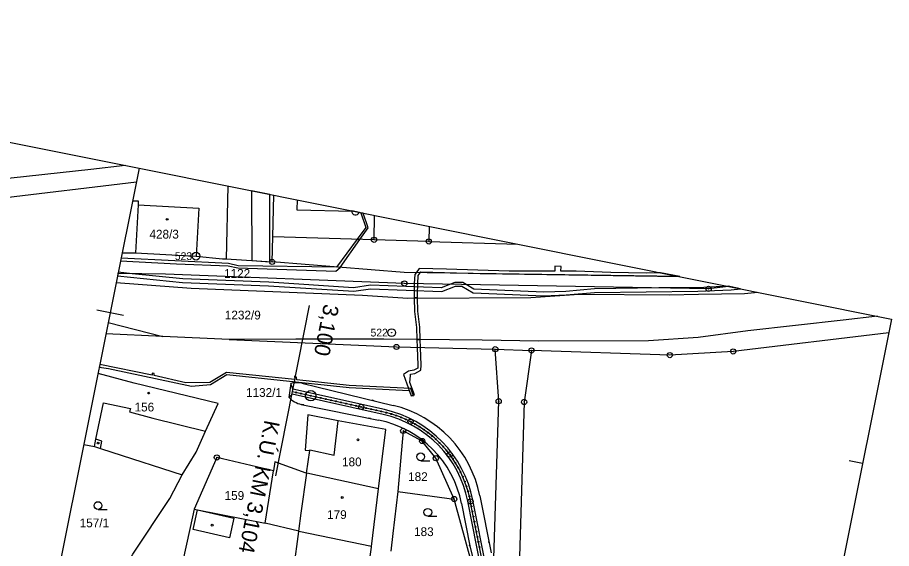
# Model space of a CAD drawing. Extents: x -548552 to -543113, y -1131925 to -1123599.
# Drawn here: x -547684.2 to -547515.1, y -1128542.1 to -1128439.4 of the extents above; entities that cross this region are included whole.
import ezdxf

# ---------------------------------------------------------------- set-up
doc = ezdxf.new("R2010")
doc.units = 0
for name, color, linetype in [('Hranice parcel', 7, 'Continuous'), ('Parcelní čísla', 7, 'Continuous'), ('Profile', 7, 'Continuous'), ('PROFILY NÁVRH', 7, 'Continuous'), ('STANIČENÍ', 7, 'Continuous'), ('Vnitřní kresba', 7, 'Continuous'), ('Věcná břemena k části', 7, 'Continuous'), ('Značky bodu BP', 7, 'Continuous'), ('Značky budov', 7, 'Continuous'), ('Značky kultur', 7, 'Continuous')]:
    doc.layers.add(name, color=color, linetype=linetype)

msp = doc.modelspace()

# ---------------------------------------------------------------- linework, layer by layer
at = {"layer": 'Hranice parcel'}
for p, q in [((-547661.24, -1128471.23), (-547691.34, -1128474.82)), ((-547634.84, -1128481.8), (-547634.65, -1128473.78)), ((-547615.25, -1128482.4), (-547615.13, -1128477.69)), ((-547634.96, -1128486.67), (-547634.84, -1128481.8)), ((-547615.25, -1128482.4), (-547634.84, -1128481.8)), ((-547604.66, -1128482.72), (-547615.25, -1128482.4)), ((-547643.84, -1128486.11), (-547634.96, -1128486.67)), ((-547643.25, -1128501.68), (-547656.12, -1128501.1)), ((-547515.63, -1128500.41), (-547545.74, -1128504.01)), ((-547591.78, -1128503.58), (-547584.79, -1128503.81)), ((-547636.29, -1128537.25), (-547634.72, -1128527.1)), ((-547615.74, -1128541.78), (-547614.37, -1128530.61)), ((-547610.66, -1128531.12), (-547599.73, -1128532.57)), ((-547596.25, -1128545.32), (-547599.73, -1128532.57))]:
    msp.add_line(p, q, dxfattribs=at)
for points in [[(-547663.43, -1128468.01), (-547670.07, -1128468.78), (-547688.53, -1128470.81), (-547698.13, -1128472.14), (-547707.76, -1128472.74), (-547728.94, -1128472.83), (-547739.93, -1128472.65), (-547758.97, -1128472.45), (-547776, -1128472.47), (-547788.85, -1128472.49)], [(-547643.55, -1128471.99), (-547643.84, -1128486.11)], [(-547630.12, -1128474.69), (-547630.18, -1128476.61), (-547619.4, -1128476.83)], [(-547604.59, -1128479.8), (-547604.66, -1128482.72)], [(-547604.66, -1128482.72), (-547587.44, -1128483.24)], [(-547663.99, -1128484.95), (-547661.4, -1128484.95), (-547649.7, -1128485.56), (-547644.56, -1128486.07), (-547643.84, -1128486.11)], [(-547556.05, -1128489.53), (-547609.41, -1128488.73), (-547634.96, -1128486.67)], [(-547546.62, -1128491.42), (-547550.49, -1128491.89), (-547609.38, -1128490.85), (-547655.59, -1128489.06), (-547664.78, -1128488.92)], [(-547665.13, -1128490.64), (-547650.63, -1128491.77), (-547617.5, -1128493.14), (-547608.73, -1128493.67), (-547584.91, -1128493.57), (-547575.57, -1128492.91), (-547558.06, -1128493.06), (-547552.45, -1128492.93), (-547543.54, -1128492.81), (-547540.98, -1128492.55)], [(-547517.82, -1128497.19), (-547524.47, -1128497.97), (-547542.93, -1128500), (-547552.53, -1128501.33), (-547562.16, -1128501.93), (-547583.34, -1128502.02), (-547594.33, -1128501.84), (-547613.37, -1128501.64), (-547630.4, -1128501.66), (-547643.25, -1128501.68)], [(-547666.69, -1128498.42), (-547656.12, -1128501.1)], [(-547656.12, -1128501.1), (-547667.13, -1128500.6)], [(-547643.25, -1128501.68), (-547610.9, -1128503.13), (-547591.78, -1128503.58)], [(-547592.34, -1128552.17), (-547591.12, -1128513.64), (-547591.78, -1128503.58)], [(-547584.79, -1128503.81), (-547586.2, -1128513.79), (-547587.34, -1128552.33), (-547589.59, -1128569.07), (-547589.64, -1128569.36)], [(-547545.74, -1128504.01), (-547558, -1128504.71), (-547584.79, -1128503.81)], [(-547652.38, -1128527.9), (-547649.67, -1128523.48), (-547647.84, -1128519.46), (-547645.42, -1128514.11), (-547661.69, -1128510.12), (-547668.66, -1128508.27)], [(-547614.37, -1128530.61), (-547612.94, -1128519.14), (-547622.19, -1128517.41), (-547628.05, -1128516.3), (-547628.55, -1128523.09), (-547627.71, -1128523.2), (-547628.36, -1128527.58)], [(-547599.73, -1128532.57), (-547603.3, -1128524.67), (-547605.93, -1128521.34), (-547609.6, -1128519.38), (-547610.66, -1128531.12)], [(-547671.41, -1128521.99), (-547669.35, -1128522.37), (-547668.21, -1128522.78), (-547666, -1128523.49), (-547652.38, -1128527.9)], [(-547634.72, -1128527.1), (-547645.66, -1128524.52), (-547650.05, -1128534.55)], [(-547628.36, -1128527.58), (-547634.45, -1128525.36), (-547634.72, -1128527.1)], [(-547663.5, -1128545.95), (-547661.9, -1128543.23), (-547654.79, -1128532.45), (-547652.38, -1128527.9)], [(-547614.37, -1128530.61), (-547628.28, -1128527.59), (-547628.36, -1128527.58)], [(-547610.66, -1128531.12), (-547611.61, -1128539.27), (-547611.98, -1128542.64)], [(-547650.05, -1128534.55), (-547650.81, -1128538.05), (-547652.41, -1128545.12)], [(-547650.05, -1128534.55), (-547649.39, -1128534.68), (-547636.29, -1128537.25)], [(-547615.74, -1128541.78), (-547629.79, -1128538.86), (-547629.78, -1128538.8), (-547636.29, -1128537.25)], [(-547617.27, -1128552.9), (-547615.75, -1128541.86), (-547615.74, -1128541.78)]]:
    msp.add_lwpolyline(points, dxfattribs=at)
at = {"layer": 'Profile'}
for p, q in [((-547806.3, -1128439.37), (-547660.7, -1128468.55)), ((-547660.7, -1128468.55), (-547679.53, -1128562.49)), ((-547660.7, -1128468.55), (-547679.53, -1128562.49)), ((-547660.7, -1128468.55), (-547515.1, -1128497.74)), ((-547666.31, -1128496.53), (-547668.9, -1128496.01)), ((-547663.72, -1128497.05), (-547666.31, -1128496.53)), ((-547515.1, -1128497.74), (-547533.93, -1128591.68)), ((-547520.71, -1128525.72), (-547523.29, -1128525.2))]:
    msp.add_line(p, q, dxfattribs=at)
at = {"layer": 'PROFILY NÁVRH'}
for p, q in [((-547631.34, -1128510.23), (-547631.71, -1128512.89)), ((-547630.97, -1128511.3), (-547631.34, -1128510.23)), ((-547613.25, -1128515.25), (-547630.97, -1128511.3)), ((-547629.21, -1128510.17), (-547611.56, -1128514.44)), ((-547628.28, -1128510.39), (-547628.56, -1128510.33)), ((-547631.08, -1128512.3), (-547631.71, -1128512.89)), ((-547613.47, -1128516.22), (-547631.08, -1128512.3)), ((-547613.36, -1128515.73), (-547631.03, -1128511.8)), ((-547629.35, -1128514.25), (-547614.38, -1128517.29)), ((-547628.83, -1128514.36), (-547629.26, -1128514.27)), ((-547615.22, -1128513.55), (-547615.62, -1128513.46)), ((-547615.96, -1128516.98), (-547616.37, -1128516.89)), ((-547598.32, -1128533.45), (-547596.72, -1128541.6)), ((-547594.27, -1128547.32), (-547597.1, -1128533)), ((-547593.29, -1128547.13), (-547596.11, -1128532.81)), ((-547594.78, -1128531.95), (-547592.6, -1128542.97)), ((-547596.72, -1128541.6), (-547595.6, -1128546.07))]:
    msp.add_line(p, q, dxfattribs=at)
for centre, radius, start, end in [((-547630.16, -1128514.13), 4.08, 76.4037, 106.7435), ((-547628.5, -1128510.05), 4.28, 221.3954, 258.5091), ((-547616.84, -1128536.3), 22.49, 11.1558, 76.4037), ((-547618.47, -1128537.42), 20.54, 11.1558, 78.5091)]:
    msp.add_arc(centre, radius, start, end, dxfattribs=at)
for major_axis, ratio in [((20.15, 7.35), 0.999974), ((21.08, 7.69), 0.999975)]:
    msp.add_ellipse((-547618.13, -1128537.15), major_axis=major_axis, ratio=ratio, start_param=6.128055, end_param=7.284874, dxfattribs=at)
at = {"layer": 'STANIČENÍ'}
for p, q in [((-547634.27, -1128528.09), (-547627.72, -1128495.09)), ((-547593.78, -1128547.22), (-547596.61, -1128532.91)), ((-547596.7, -1128541.69), (-547596.74, -1128541.49)), ((-547593, -1128540.97), (-547593.04, -1128540.78))]:
    msp.add_line(p, q, dxfattribs=at)
for centre, radius in [((-547630.34, -1128511.95), 0.1), ((-547629.41, -1128512.16), 0.1), ((-547628.48, -1128512.36), 0.1), ((-547627.5, -1128512.58), 1), ((-547627.5, -1128512.58), 0.1), ((-547626.53, -1128512.8), 0.1), ((-547625.55, -1128513.01), 0.1), ((-547624.58, -1128513.23), 0.1), ((-547623.6, -1128513.45), 0.1), ((-547622.62, -1128513.66), 0.1), ((-547621.65, -1128513.88), 0.1), ((-547620.67, -1128514.1), 0.1), ((-547619.69, -1128514.31), 0.1), ((-547618.72, -1128514.53), 0.1), ((-547617.74, -1128514.74), 0.5), ((-547617.74, -1128514.74), 0.1), ((-547616.77, -1128514.96), 0.1), ((-547615.79, -1128515.18), 0.1), ((-547614.81, -1128515.39), 0.1), ((-547613.84, -1128515.61), 0.1), ((-547612.87, -1128515.85), 0.1), ((-547611.9, -1128516.11), 0.1), ((-547610.95, -1128516.42), 0.1), ((-547610.01, -1128516.77), 0.1), ((-547609.09, -1128517.16), 0.1), ((-547608.19, -1128517.59), 0.5), ((-547608.19, -1128517.59), 0.1), ((-547607.31, -1128518.06), 0.1), ((-547606.45, -1128518.58), 0.1), ((-547605.62, -1128519.13), 0.1), ((-547604.81, -1128519.72), 0.1), ((-547604.03, -1128520.34), 0.1), ((-547603.28, -1128521), 0.1), ((-547602.56, -1128521.7), 0.1), ((-547601.87, -1128522.42), 0.1), ((-547601.22, -1128523.18), 0.1), ((-547600.6, -1128523.96), 0.5), ((-547600.6, -1128523.96), 0.1), ((-547600.01, -1128524.78), 0.1), ((-547599.47, -1128525.61), 0.1), ((-547598.96, -1128526.48), 0.1), ((-547598.5, -1128527.36), 0.1), ((-547598.07, -1128528.27), 0.1), ((-547597.69, -1128529.19), 0.1), ((-547597.35, -1128530.13), 0.1), ((-547597.05, -1128531.08), 0.1), ((-547596.58, -1128533.03), 0.5), ((-547596.79, -1128532.05), 0.1), ((-547596.58, -1128533.03), 0.1), ((-547596.39, -1128534.01), 0.1), ((-547596.19, -1128534.99), 0.1), ((-547596, -1128535.97), 0.1), ((-547595.81, -1128536.95), 0.1), ((-547595.61, -1128537.93), 0.1), ((-547595.42, -1128538.91), 0.1), ((-547595.23, -1128539.89), 0.1), ((-547595.03, -1128540.88), 0.1), ((-547594.84, -1128541.86), 0.1)]:
    msp.add_circle(centre, radius, dxfattribs=at)
msp.add_ellipse((-547618.13, -1128537.15), major_axis=(20.62, 7.52), ratio=0.999974, start_param=6.128055, end_param=7.284874, dxfattribs=at)
at = {"layer": 'Vnitřní kresba'}
for p, q in [((-547661.96, -1128474.83), (-547660.89, -1128474.85)), ((-547660.9, -1128475.65), (-547661.4, -1128484.95)), ((-547660.89, -1128474.85), (-547660.9, -1128475.65)), ((-547660.9, -1128475.65), (-547649.13, -1128476.29)), ((-547649.13, -1128476.29), (-547649.7, -1128485.56)), ((-547669.06, -1128520.98), (-547667.61, -1128513.96)), ((-547667.61, -1128513.96), (-547662.37, -1128515.05)), ((-547662.37, -1128515.05), (-547662.55, -1128515.72)), ((-547662.55, -1128515.72), (-547658.07, -1128516.9)), ((-547658.07, -1128516.9), (-547647.84, -1128519.46)), ((-547622.98, -1128524.09), (-547622.19, -1128517.41)), ((-547669.35, -1128522.37), (-547669.06, -1128520.98)), ((-547667.93, -1128521.38), (-547669.06, -1128520.98)), ((-547668.21, -1128522.78), (-547667.93, -1128521.38)), ((-547627.71, -1128523.2), (-547627.69, -1128523.02)), ((-547627.69, -1128523.02), (-547622.98, -1128524.09)), ((-547629.32, -1128535.32), (-547628.28, -1128527.59)), ((-547650.25, -1128538.45), (-547649.39, -1128534.68)), ((-547629.78, -1128538.8), (-547629.32, -1128535.32)), ((-547631.29, -1128549.94), (-547629.79, -1128538.86))]:
    msp.add_line(p, q, dxfattribs=at)
msp.add_lwpolyline([(-547649.39, -1128534.68), (-547642.38, -1128536.3), (-547643.2, -1128540.1), (-547650.25, -1128538.45)], dxfattribs=at)
at = {"layer": 'Věcná břemena k části'}
for p, q in [((-547635.44, -1128473.62), (-547638.94, -1128472.92)), ((-547617.36, -1128477.24), (-547617.81, -1128477.15)), ((-547664.19, -1128485.96), (-547664.29, -1128486.48)), ((-547664.74, -1128488.69), (-547664.88, -1128489.38)), ((-547556.05, -1128489.53), (-547559.81, -1128488.78)), ((-547544.34, -1128491.88), (-547546.73, -1128491.4)), ((-547668.32, -1128506.54), (-547668.42, -1128507.07))]:
    msp.add_line(p, q, dxfattribs=at)
for points in [[(-547638.94, -1128472.92), (-547638.9, -1128486.42), (-547635.4, -1128486.64), (-547635.44, -1128473.62)], [(-547617.81, -1128477.15), (-547616.83, -1128480.01), (-547618.53, -1128482.3), (-547617.98, -1128482.31), (-547616.39, -1128480.07), (-547617.36, -1128477.25), (-547617.36, -1128477.24)], [(-547664.29, -1128486.48), (-547653.48, -1128487.07), (-547643.47, -1128487.41), (-547641.59, -1128487.82), (-547622.65, -1128488.45), (-547621.82, -1128487.73), (-547617.98, -1128482.31), (-547618.53, -1128482.3), (-547622.5, -1128487.67), (-547641.54, -1128487.42), (-547643.43, -1128487.01), (-547664.19, -1128485.96)], [(-547559.81, -1128488.78), (-547560.7, -1128488.77), (-547562.58, -1128488.88), (-547569.45, -1128488.7), (-547576.11, -1128488.44), (-547579.08, -1128488.5), (-547579.05, -1128487.55), (-547580.25, -1128487.51), (-547580.28, -1128488.5), (-547589.08, -1128488.45), (-547601.25, -1128488.1), (-547606.51, -1128487.93), (-547607.1, -1128488.76), (-547607.34, -1128489.1), (-547607.45, -1128490.88), (-547607.51, -1128492.84), (-547607.49, -1128493.66), (-547606.84, -1128493.66), (-547606.86, -1128492.84), (-547606.8, -1128490.9), (-547606.7, -1128489.32), (-547606.32, -1128488.78), (-547606.19, -1128488.59), (-547594.73, -1128488.95), (-547556.05, -1128489.53)], [(-547664.88, -1128489.38), (-547652.3, -1128490.63), (-547635.65, -1128491.28), (-547619.17, -1128492.37), (-547615.9, -1128491.9), (-547602.1, -1128492.38), (-547599.46, -1128491.38), (-547598.27, -1128491.37), (-547596.06, -1128492.64), (-547582.4, -1128493.21), (-547578.04, -1128493.08), (-547572.56, -1128492.57), (-547552.57, -1128492.37), (-547546.14, -1128492.11), (-547544.34, -1128491.88)], [(-547546.73, -1128491.4), (-547552.59, -1128491.67), (-547560.11, -1128491.72), (-547572.58, -1128491.87), (-547578.14, -1128492.41), (-547582.38, -1128492.51), (-547595.91, -1128491.94), (-547597.39, -1128491.06), (-547598.05, -1128490.67), (-547599.6, -1128490.68), (-547600.47, -1128491.01), (-547602.24, -1128491.67), (-547615.94, -1128491.2), (-547619.19, -1128491.67), (-547635.63, -1128490.58), (-547652.24, -1128489.93), (-547662.03, -1128488.96), (-547664.74, -1128488.69)], [(-547668.42, -1128507.07), (-547666.63, -1128507.29), (-547650.57, -1128510.74), (-547646.91, -1128510.41), (-547643.72, -1128508.49), (-547620.07, -1128510.98), (-547608.43, -1128511.58), (-547608.06, -1128512.56)], [(-547608.06, -1128512.56), (-547607.62, -1128512.61), (-547608.15, -1128511.2), (-547620.03, -1128510.58), (-547630.2, -1128509.48), (-547630.23, -1128508.97), (-547630.64, -1128508.81), (-547630.6, -1128509.44), (-547643.82, -1128508.07), (-547647.03, -1128510.03), (-547651.7, -1128510.09), (-547657.77, -1128508.66), (-547657.77, -1128508.3), (-547658.17, -1128508.22), (-547658.17, -1128508.58), (-547668.32, -1128506.54)]]:
    msp.add_lwpolyline(points, dxfattribs=at)
for points in [[(-547607.49, -1128493.66), (-547607.41, -1128496.27), (-547607.05, -1128499.38), (-547606.96, -1128501.71), (-547606.31, -1128501.71), (-547606.41, -1128499.33), (-547606.77, -1128496.23), (-547606.84, -1128493.66)], [(-547606.18, -1128507.61), (-547606.1, -1128506.68), (-547606.25, -1128503.24), (-547606.31, -1128501.71), (-547606.96, -1128501.71), (-547606.9, -1128503.22), (-547606.76, -1128506.66), (-547606.8, -1128507.21), (-547607.56, -1128507.63), (-547608.56, -1128507.81), (-547609.57, -1128508.45), (-547608.91, -1128510.26), (-547608.03, -1128512.62), (-547607.42, -1128512.4), (-547608.3, -1128510.04), (-547608.22, -1128508.66), (-547608.21, -1128508.41), (-547607.34, -1128508.25)]]:
    msp.add_lwpolyline(points, close=True, dxfattribs=at)
at = {"layer": 'Značky bodu BP'}
msp.add_line((-547618.09, -1128477.1), (-547619.55, -1128476.8), dxfattribs=at)
for centre, radius in [((-547615.25, -1128482.4), 0.5), ((-547615.25, -1128482.4), 0.0303), ((-547604.66, -1128482.72), 0.5), ((-547604.66, -1128482.72), 0.0303), ((-547649.7, -1128485.56), 0.75), ((-547649.7, -1128485.56), 0.03), ((-547634.96, -1128486.67), 0.5), ((-547634.96, -1128486.67), 0.0303), ((-547609.38, -1128490.85), 0.5), ((-547609.38, -1128490.85), 0.0303), ((-547550.49, -1128491.89), 0.5), ((-547550.49, -1128491.89), 0.0303), ((-547611.82, -1128500.36), 0.75), ((-547611.82, -1128500.36), 0.03), ((-547610.9, -1128503.13), 0.5), ((-547591.78, -1128503.58), 0.5), ((-547610.9, -1128503.13), 0.0303), ((-547591.78, -1128503.58), 0.0303), ((-547584.79, -1128503.81), 0.5), ((-547584.79, -1128503.81), 0.0303), ((-547558, -1128504.71), 0.5), ((-547558, -1128504.71), 0.0303), ((-547545.74, -1128504.01), 0.5), ((-547545.74, -1128504.01), 0.0303), ((-547591.12, -1128513.64), 0.5), ((-547591.12, -1128513.64), 0.0303), ((-547586.2, -1128513.79), 0.5), ((-547586.2, -1128513.79), 0.0303), ((-547609.6, -1128519.38), 0.5), ((-547609.6, -1128519.38), 0.0303), ((-547605.93, -1128521.34), 0.5), ((-547605.93, -1128521.34), 0.0303), ((-547645.66, -1128524.52), 0.5), ((-547645.66, -1128524.52), 0.0303), ((-547603.3, -1128524.67), 0.5), ((-547603.3, -1128524.67), 0.0303), ((-547599.73, -1128532.57), 0.5), ((-547599.73, -1128532.57), 0.0303)]:
    msp.add_circle(centre, radius, dxfattribs=at)
msp.add_arc((-547618.8, -1128476.85), 0.75, 176.7316, 340.5991, dxfattribs=at)
at = {"layer": 'Značky budov'}
for centre in [(-547655.27, -1128478.44), (-547658.86, -1128512.06), (-547668.65, -1128521.74), (-547618.35, -1128521.11), (-547621.39, -1128532.26), (-547646.57, -1128537.64)]:
    msp.add_circle(centre, 0.175, dxfattribs=at)
at = {"layer": 'Značky kultur'}
for p, q in [((-547606.21, -1128525.15), (-547604.46, -1128525.15)), ((-547668.66, -1128534.58), (-547666.91, -1128534.58)), ((-547604.84, -1128535.89), (-547603.09, -1128535.89))]:
    msp.add_line(p, q, dxfattribs=at)
for centre in [(-547606.21, -1128524.4), (-547668.66, -1128533.83), (-547604.84, -1128535.14)]:
    msp.add_circle(centre, 0.75, dxfattribs=at)

# ---------------------------------------------------------------- texts
at = {"layer": 'Parcelní čísla'}
for s, p in [('428/3', (-547658.71, -1128482.16)), ('1122', (-547644.27, -1128489.76)), ('1232/9', (-547644.12, -1128497.81)), ('1132/1', (-547640.02, -1128512.8)), ('156', (-547661.59, -1128515.62)), ('180', (-547621.44, -1128526.23)), ('182', (-547608.65, -1128529.09)), ('159', (-547644.17, -1128532.74)), ('179', (-547624.33, -1128536.44)), ('157/1', (-547672.21, -1128538.04)), ('183', (-547607.5, -1128539.74))]:
    msp.add_text(s, height=1.7, dxfattribs=at).set_placement(p)
at = {"layer": 'STANIČENÍ'}
for s, p in [('3,100', (-547624.93, -1128494.69)), ('K.Ú. KM 3,104  =  ř. KM 4,750 ', (-547636.39, -1128517.15))]:
    msp.add_text(s, height=3, rotation=258.7662, dxfattribs=at).set_placement(p)
at = {"layer": 'Značky bodu BP'}
for s, p in [('523', (-547653.8, -1128486.31)), ('522', (-547615.92, -1128501.11))]:
    msp.add_text(s, height=1.5, dxfattribs=at).set_placement(p)

doc.saveas('drawing.dxf')
